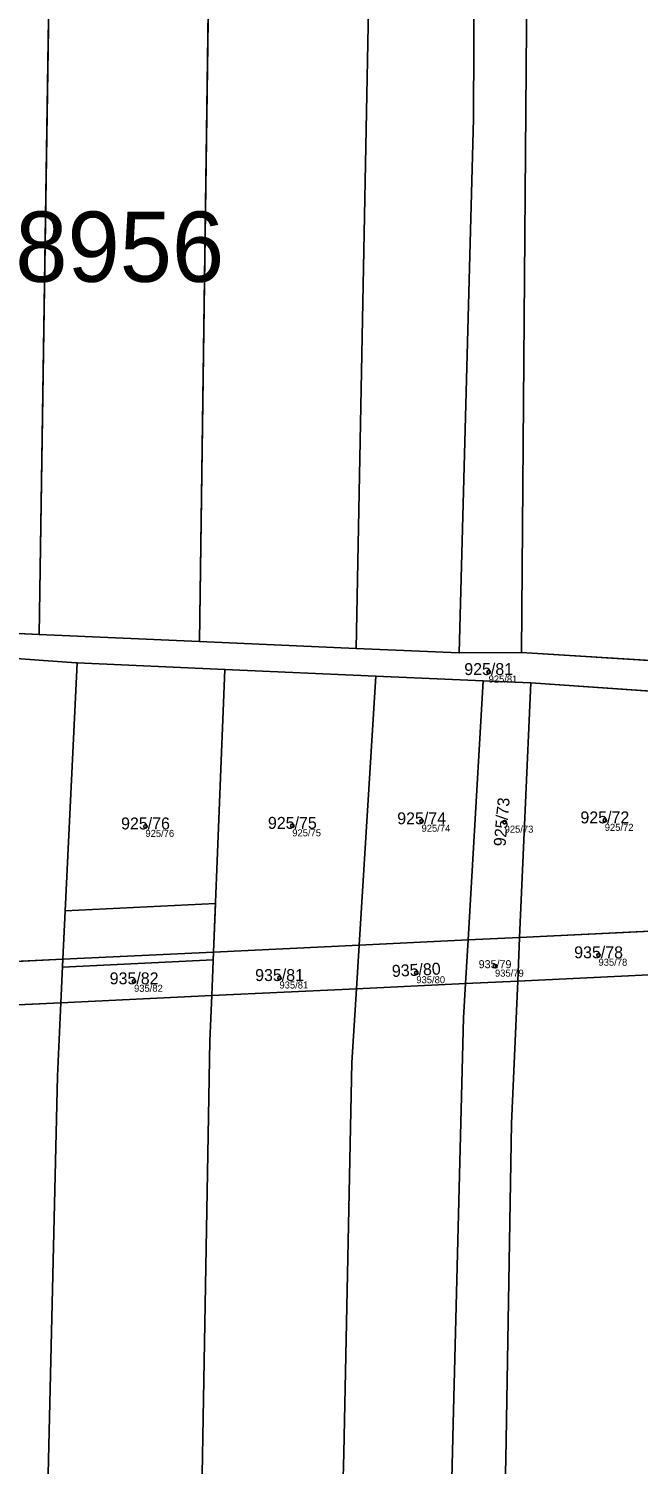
# Model space of a CAD drawing. Extents: x -603967 to -594699, y -1179315 to -1165625.
# Drawn here: x -596734.3 to -596647.5, y -1172437.9 to -1172233.4 of the extents above; entities that cross this region are included whole.
import ezdxf

# ---------------------------------------------------------------- set-up
doc = ezdxf.new("R2010")
doc.units = 0
for name, color, linetype in [('Definiční body', 7, 'Continuous'), ('Hranice parcel', 7, 'Continuous'), ('Parcelní čísla', 7, 'Continuous'), ('Polygon parcely', 7, 'Continuous'), ('Pop  PČ popisy', 7, 'Continuous'), ('Věcná břemena k části', 7, 'Continuous')]:
    doc.layers.add(name, color=color, linetype=linetype)

msp = doc.modelspace()

# ---------------------------------------------------------------- linework, layer by layer
at = {"layer": 'Definiční body'}
for centre in [(-596668.8, -1172325.03994), (-596717.67, -1172347.02994), (-596696.76, -1172346.94994), (-596678.35, -1172346.29994), (-596666.52, -1172346.42994), (-596652.26, -1172346.16994), (-596653.15, -1172365.38994), (-596667.89, -1172366.93994), (-596719.29, -1172369.09994), (-596698.58, -1172368.62994), (-596679.09, -1172367.87994)]:
    msp.add_circle(centre, 0.25, dxfattribs=at)
at = {"layer": 'Hranice parcel'}
for p, q in [((-596709.96, -1172320.68), (-596707.12, -1172113.29)), ((-596732.82, -1172319.67), (-596729.67, -1172116)), ((-596756.95, -1172318.61), (-596732.82, -1172319.67)), ((-596732.82, -1172319.67), (-596709.96, -1172320.68)), ((-596709.96, -1172320.68), (-596687.66, -1172321.66)), ((-596687.66, -1172321.66), (-596672.99, -1172322.31)), ((-596672.99, -1172322.31), (-596664.14, -1172322.26)), ((-596664.14, -1172322.26), (-596640.34, -1172323.73)), ((-596727.41, -1172323.73), (-596729.42, -1172365.95)), ((-596706.34, -1172324.66), (-596727.41, -1172323.73)), ((-596706.34, -1172324.66), (-596707.98, -1172364.93)), ((-596684.86, -1172325.61), (-596706.34, -1172324.66)), ((-596684.86, -1172325.61), (-596687.24, -1172363.94)), ((-596669.58, -1172326.28), (-596684.86, -1172325.61)), ((-596669.58, -1172326.28), (-596671.72, -1172363.19)), ((-596662.81, -1172326.58), (-596669.58, -1172326.28)), ((-596662.81, -1172326.58), (-596664.38, -1172362.84)), ((-596641.03, -1172328.1), (-596662.81, -1172326.58)), ((-596687.24, -1172363.94), (-596671.72, -1172363.19)), ((-596671.72, -1172363.19), (-596672.08, -1172369.41)), ((-596671.72, -1172363.19), (-596664.38, -1172362.84)), ((-596664.38, -1172362.84), (-596664.65, -1172369.06)), ((-596664.38, -1172362.84), (-596642.7, -1172361.8)), ((-596729.42, -1172365.95), (-596707.98, -1172364.93)), ((-596707.98, -1172364.93), (-596708.23, -1172371.12)), ((-596707.98, -1172364.93), (-596687.24, -1172363.94)), ((-596687.24, -1172363.94), (-596687.63, -1172370.15)), ((-596751.23, -1172367), (-596729.42, -1172365.95)), ((-596729.42, -1172365.95), (-596729.71, -1172372.14)), ((-596687.63, -1172370.15), (-596672.08, -1172369.41)), ((-596672.08, -1172369.41), (-596664.65, -1172369.06)), ((-596664.65, -1172369.06), (-596643.01, -1172368.04)), ((-596729.71, -1172372.14), (-596708.23, -1172371.12)), ((-596708.23, -1172371.12), (-596687.63, -1172370.15)), ((-596751.35, -1172373.16), (-596729.71, -1172372.14))]:
    msp.add_line(p, q, dxfattribs=at)
for points in [[(-596664.14, -1172322.26), (-596662.8, -1172155.94), (-596668.46, -1172068.48)], [(-596687.66, -1172321.66), (-596685.64, -1172215.65), (-596688.89, -1172070.7)], [(-596672.99, -1172322.31), (-596670.97, -1172246.23), (-596670.71, -1172191.84), (-596671.16, -1172156.33), (-596676.08, -1172069.31)], [(-596727.41, -1172323.73), (-596727.51, -1172323.73), (-596748.1, -1172322.27)], [(-596633.22, -1172795.15), (-596660.38, -1172694.43), (-596668.2, -1172630.4), (-596672.66, -1172572.67), (-596675.35, -1172494.97), (-596673.86, -1172432.16), (-596672.36, -1172374.31), (-596672.08, -1172369.41)], [(-596624.93, -1172789.03), (-596651.03, -1172695.03), (-596658.39, -1172640.05), (-596661.97, -1172598.19), (-596664.67, -1172571.7), (-596667.27, -1172510.01), (-596667.49, -1172479.26), (-596666.34, -1172437.21), (-596665.53, -1172389.33), (-596664.65, -1172369.06)], [(-596688.92, -1172806.09), (-596700.32, -1172693.78), (-596707.13, -1172585.9), (-596710.53, -1172493.05), (-596708.5, -1172377.58), (-596708.23, -1172371.12)], [(-596653.51, -1172807.17), (-596677.16, -1172694.27), (-596685.83, -1172575.79), (-596689.22, -1172507.49), (-596690.14, -1172462.42), (-596689.44, -1172436.31), (-596688.28, -1172380.67), (-596687.63, -1172370.15)], [(-596718.35, -1172786.34), (-596727.06, -1172647.44), (-596730.34, -1172589.86), (-596732.24, -1172529.76), (-596732.24, -1172469.67), (-596730.21, -1172382.63), (-596729.71, -1172372.14)]]:
    msp.add_lwpolyline(points, dxfattribs=at)
at = {"layer": 'Polygon parcely'}
for points in [[(-596646.74, -1172066.12), (-596668.46, -1172068.48), (-596662.8, -1172155.94), (-596664.14, -1172322.26), (-596640.34, -1172323.73), (-596639.72, -1172168.75)], [(-596668.46, -1172068.48), (-596676.08, -1172069.31), (-596671.16, -1172156.33), (-596670.71, -1172191.84), (-596670.97, -1172246.23), (-596672.99, -1172322.31), (-596664.14, -1172322.26), (-596662.8, -1172155.94)], [(-596688.89, -1172070.7), (-596697.04, -1172071.57), (-596694.91, -1172111.87), (-596707.12, -1172113.29), (-596709.96, -1172320.68), (-596687.66, -1172321.66), (-596685.64, -1172215.65)], [(-596676.08, -1172069.31), (-596688.89, -1172070.7), (-596685.64, -1172215.65), (-596687.66, -1172321.66), (-596672.99, -1172322.31), (-596670.97, -1172246.23), (-596670.71, -1172191.84), (-596671.16, -1172156.33)], [(-596709.96, -1172320.68), (-596707.12, -1172113.29), (-596729.67, -1172116), (-596732.82, -1172319.67)], [(-596732.82, -1172319.67), (-596729.67, -1172116), (-596740.18, -1172117.22), (-596739.79, -1172124.76), (-596754.53, -1172125.79), (-596756.95, -1172318.61)], [(-596751.23, -1172367), (-596729.42, -1172365.95), (-596727.41, -1172323.73), (-596727.51, -1172323.73), (-596748.1, -1172322.27)], [(-596707.98, -1172364.93), (-596706.34, -1172324.66), (-596727.41, -1172323.73), (-596729.42, -1172365.95)], [(-596687.24, -1172363.94), (-596684.86, -1172325.61), (-596706.34, -1172324.66), (-596707.98, -1172364.93)], [(-596687.24, -1172363.94), (-596671.72, -1172363.19), (-596669.58, -1172326.28), (-596684.86, -1172325.61)], [(-596671.72, -1172363.19), (-596664.38, -1172362.84), (-596662.81, -1172326.58), (-596669.58, -1172326.28)], [(-596662.81, -1172326.58), (-596664.38, -1172362.84), (-596642.7, -1172361.8), (-596641.03, -1172328.1)], [(-596687.63, -1172370.15), (-596672.08, -1172369.41), (-596671.72, -1172363.19), (-596687.24, -1172363.94)], [(-596672.08, -1172369.41), (-596664.65, -1172369.06), (-596664.38, -1172362.84), (-596671.72, -1172363.19)], [(-596664.65, -1172369.06), (-596643.01, -1172368.04), (-596642.7, -1172361.8), (-596664.38, -1172362.84)], [(-596729.71, -1172372.14), (-596708.23, -1172371.12), (-596707.98, -1172364.93), (-596729.42, -1172365.95)], [(-596708.23, -1172371.12), (-596687.63, -1172370.15), (-596687.24, -1172363.94), (-596707.98, -1172364.93)], [(-596751.35, -1172373.16), (-596729.71, -1172372.14), (-596729.42, -1172365.95), (-596751.23, -1172367)], [(-596633.22, -1172795.15), (-596660.38, -1172694.43), (-596668.2, -1172630.4), (-596672.66, -1172572.67), (-596675.35, -1172494.97), (-596673.86, -1172432.16), (-596672.36, -1172374.31), (-596672.08, -1172369.41), (-596687.63, -1172370.15), (-596688.28, -1172380.67), (-596689.44, -1172436.31), (-596690.14, -1172462.42), (-596689.22, -1172507.49), (-596685.83, -1172575.79), (-596677.16, -1172694.27), (-596653.51, -1172807.17), (-596652.05, -1172806.8), (-596645.15, -1172803.47), (-596639.19, -1172799.55)], [(-596651.03, -1172695.03), (-596658.39, -1172640.05), (-596661.97, -1172598.19), (-596664.67, -1172571.7), (-596667.27, -1172510.01), (-596667.49, -1172479.26), (-596666.34, -1172437.21), (-596665.53, -1172389.33), (-596664.65, -1172369.06), (-596672.08, -1172369.41), (-596672.36, -1172374.31), (-596673.86, -1172432.16), (-596675.35, -1172494.97), (-596672.66, -1172572.67), (-596668.2, -1172630.4), (-596660.38, -1172694.43), (-596633.22, -1172795.15), (-596624.93, -1172789.03)], [(-596602.43, -1172772.45), (-596626.46, -1172692.57), (-596635.19, -1172643.03), (-596642.54, -1172575.29), (-596645.19, -1172499.67), (-596643.57, -1172379.28), (-596643.01, -1172368.04), (-596664.65, -1172369.06), (-596665.53, -1172389.33), (-596666.34, -1172437.21), (-596667.49, -1172479.26), (-596667.27, -1172510.01), (-596664.67, -1172571.7), (-596661.97, -1172598.19), (-596658.39, -1172640.05), (-596651.03, -1172695.03), (-596624.93, -1172789.03)], [(-596700.32, -1172693.78), (-596707.13, -1172585.9), (-596710.53, -1172493.05), (-596708.5, -1172377.58), (-596708.23, -1172371.12), (-596729.71, -1172372.14), (-596730.21, -1172382.63), (-596732.24, -1172469.67), (-596732.24, -1172529.76), (-596730.34, -1172589.86), (-596727.06, -1172647.44), (-596718.35, -1172786.34), (-596717.78, -1172795.51), (-596705.91, -1172801.67), (-596688.92, -1172806.09)], [(-596688.28, -1172380.67), (-596687.63, -1172370.15), (-596708.23, -1172371.12), (-596708.5, -1172377.58), (-596710.53, -1172493.05), (-596707.13, -1172585.9), (-596700.32, -1172693.78), (-596688.92, -1172806.09), (-596677.54, -1172809.05), (-596663.21, -1172809.61), (-596653.51, -1172807.17), (-596677.16, -1172694.27), (-596685.83, -1172575.79), (-596689.22, -1172507.49), (-596690.14, -1172462.42), (-596689.44, -1172436.31)], [(-596727.06, -1172647.44), (-596730.34, -1172589.86), (-596732.24, -1172529.76), (-596732.24, -1172469.67), (-596730.21, -1172382.63), (-596729.71, -1172372.14), (-596751.35, -1172373.16), (-596751.88, -1172426.03), (-596753.05, -1172468.9), (-596752.96, -1172504.18), (-596747.24, -1172773.84), (-596718.35, -1172786.34)]]:
    msp.add_lwpolyline(points, close=True, dxfattribs=at)
for points in [[(-596502.08, -1172339.16), (-596525.15, -1172335.58), (-596545.5, -1172332.42), (-596553.66, -1172331.15), (-596569.05, -1172328.76), (-596579.98, -1172327.06), (-596584.28, -1172326.39), (-596592.12, -1172325.17), (-596604.52, -1172323.24), (-596615.52, -1172323.53), (-596627.85, -1172323.64), (-596640.34, -1172323.73), (-596664.14, -1172322.26), (-596672.99, -1172322.31), (-596687.66, -1172321.66), (-596709.96, -1172320.68), (-596732.82, -1172319.67), (-596756.95, -1172318.61)], [(-596748.1, -1172322.27), (-596727.51, -1172323.73), (-596727.41, -1172323.73), (-596706.34, -1172324.66), (-596684.86, -1172325.61), (-596669.58, -1172326.28), (-596662.81, -1172326.58), (-596641.03, -1172328.1), (-596628.62, -1172327.98), (-596621.1, -1172327.9), (-596613.9, -1172327.83), (-596606.25, -1172327.76), (-596598.45, -1172328.83), (-596591.21, -1172329.83), (-596583.98, -1172330.83), (-596576.47, -1172331.86), (-596556.29, -1172334.89), (-596545.84, -1172336.63), (-596525.74, -1172339.98), (-596503.74, -1172343.65)]]:
    msp.add_lwpolyline(points, dxfattribs=at)
at = {"layer": 'Věcná břemena k části'}
msp.add_lwpolyline([(-596729.09, -1172359.04), (-596729.42, -1172365.95), (-596729.47, -1172367.08), (-596708.03, -1172366.05), (-596707.98, -1172364.93), (-596707.7, -1172358.01)], close=True, dxfattribs=at)

# ---------------------------------------------------------------- texts
at = {"layer": 'Definiční body'}
for s, p in [('925/81', (-596668.8, -1172326.529)), ('925/74', (-596678.35, -1172347.789)), ('925/73', (-596666.52, -1172347.919)), ('925/72', (-596652.26, -1172347.659)), ('925/76', (-596717.67, -1172348.519)), ('925/75', (-596696.76, -1172348.439)), ('935/79', (-596667.89, -1172368.429)), ('935/78', (-596653.15, -1172366.879)), ('935/81', (-596698.58, -1172370.119)), ('935/80', (-596679.09, -1172369.369)), ('935/82', (-596719.29, -1172370.589))]:
    msp.add_text(s, height=0.999996, dxfattribs=at).set_placement(p)
at = {"layer": 'Parcelní čísla'}
for s, height, p in [('925/81', 1.699998, (-596672.266, -1172325.465)), ('925/74', 1.699998, (-596681.816, -1172346.725)), ('925/72', 1.699998, (-596655.726, -1172346.595)), ('925/76', 1.699998, (-596721.136, -1172347.455)), ('925/75', 1.699998, (-596700.226, -1172347.375)), ('935/78', 1.699998, (-596656.616, -1172365.815)), ('935/81', 1.699998, (-596702.046, -1172369.055)), ('935/79', 1.14, (-596670.214, -1172367.225)), ('935/82', 1.699998, (-596722.756, -1172369.525))]:
    msp.add_text(s, height=height, dxfattribs=at).set_placement(p)
for s, rotation, p in [('925/73', 85, (-596666.398, -1172349.92)), ('935/80', 3, (-596682.529, -1172368.485))]:
    msp.add_text(s, height=1.699998, rotation=rotation, dxfattribs=at).set_placement(p)
at = {"layer": 'Pop  PČ popisy'}
msp.add_text('Rajhradice 738956', height=9.999996, dxfattribs=at).set_placement((-596818.717, -1172269.433))

doc.saveas('drawing.dxf')
